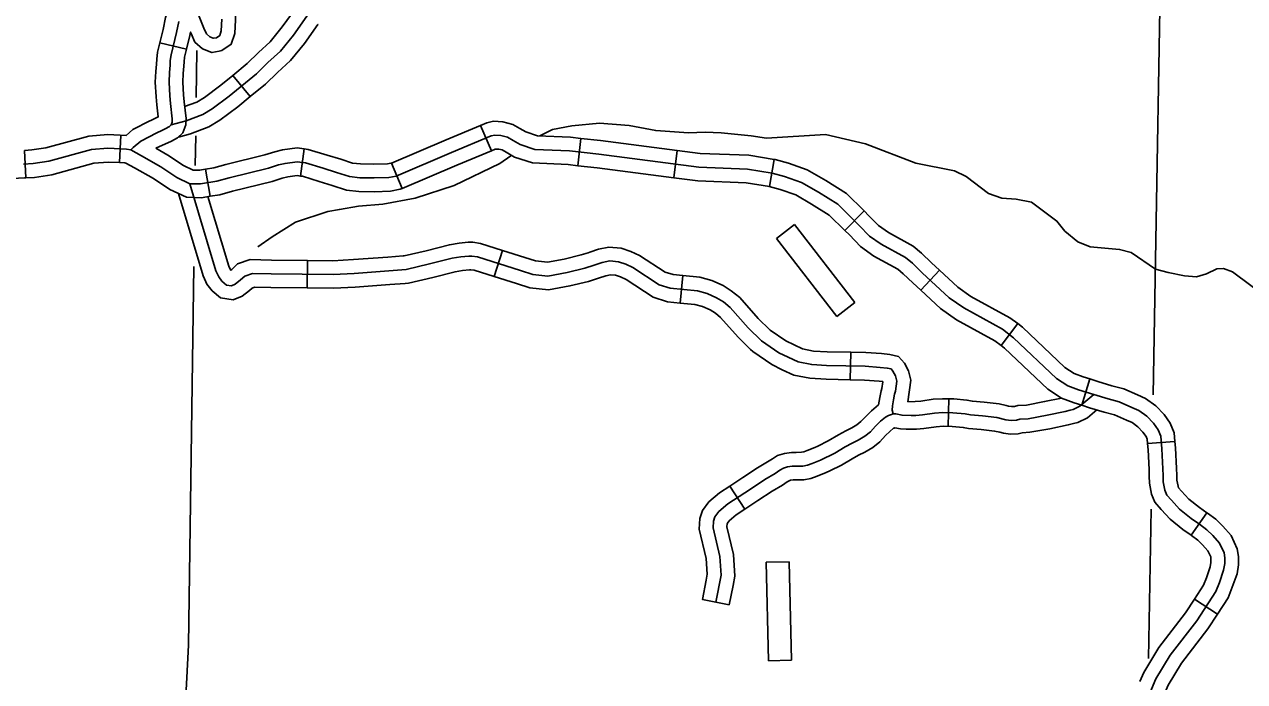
# Model space of a CAD drawing. Extents: x 0 to 3171, y 0 to 2059.
# Drawn here: x 1571.5 to 1682.3, y 941.8 to 1001.5 of the extents above; entities that cross this region are included whole.
import ezdxf

# ---------------------------------------------------------------- set-up
doc = ezdxf.new("R2010")
doc.units = 0
for name, color, linetype in [('Level 32', 7, 'Continuous'), ('Level 35', 7, 'Continuous'), ('Level 45', 7, 'Continuous'), ('Level 5', 7, 'Continuous'), ('Level 57', 7, 'Continuous')]:
    doc.layers.add(name, color=color, linetype=linetype)

msp = doc.modelspace()

# ---------------------------------------------------------------- linework, layer by layer
at = {"layer": 'Level 32'}
for p, q in [((1583.78, 999.82), (1586.21, 999.24)), ((1613.88, 990.01), (1612.91, 992.32)), ((1580.12, 988.93), (1580.24, 991.43)), ((1621.73, 988.65), (1622.02, 991.14)), ((1571.62, 987.55), (1571.48, 990.04)), ((1596.55, 987.71), (1596.88, 990.19)), ((1630.44, 987.55), (1630.76, 990.03)), ((1588.36, 985.87), (1587.93, 988.34)), ((1605.79, 986.58), (1604.81, 988.88)), ((1639.15, 986.76), (1639.55, 989.22)), ((1645.97, 982.77), (1647.73, 984.55)), ((1652.87, 977.35), (1654.58, 979.17)), ((1660.18, 972.3), (1661.68, 974.3)), ((1667.49, 966.88), (1668.23, 969.27)), ((1673.46, 963.41), (1675.95, 963.6)), ((1677.43, 955.06), (1678.86, 957.11)), ((1677.73, 949.26), (1679.83, 947.9))]:
    msp.add_line(p, q, dxfattribs=at)
for points in [[(1591.56, 1008.69), (1591.44, 1007.69), (1590.95, 1004.91), (1590.79, 1003.43), (1590.69, 1002.62), (1590.66, 1001.92), (1590.6, 1000.66), (1590.26, 999.69), (1589.41, 999.11), (1589.15, 999.06)], [(1588.26, 1003.3), (1587.61, 1004.45), (1586.43, 1004.92), (1585.52, 1004.46), (1585, 1003.89), (1584.69, 1003.18), (1584.3, 1002.11), (1584.07, 1001.04), (1583.78, 999.82)], [(1589.41, 1001.98), (1589.36, 1000.91), (1589.21, 1000.49), (1588.91, 1000.28), (1588.63, 1000.23), (1588.31, 1000.36), (1588, 1000.64), (1587.77, 1001.16), (1587.1, 1002.81)], [(1585.5, 1001.77), (1585.29, 1000.76), (1584.8, 998.74), (1584.73, 998.22), (1584.71, 997.78), (1584.65, 997.13), (1584.61, 996.24), (1584.67, 994.99), (1584.74, 994.32), (1584.91, 992.9), (1584.9, 992.61), (1584.81, 992.36), (1584.64, 992.22), (1584.26, 992), (1583.96, 991.86), (1583.51, 991.65), (1582.04, 990.89), (1581.37, 990.31), (1581.13, 990.08)], [(1589.15, 999.06), (1588.51, 998.93), (1587.64, 999.28), (1586.97, 999.89), (1586.62, 1000.66), (1586.57, 1000.79), (1586.51, 1000.49), (1586.21, 999.24)], [(1583.78, 999.82), (1583.57, 998.97), (1583.49, 998.34), (1583.46, 997.87), (1583.4, 997.21), (1583.36, 996.24), (1583.43, 994.9), (1583.5, 994.18), (1583.63, 993.08), (1583.44, 993), (1582.96, 992.77), (1582.86, 992.73)], [(1586.21, 999.24), (1586.03, 998.51), (1585.98, 998.1), (1585.96, 997.69), (1585.9, 997.04), (1585.86, 996.25), (1585.92, 995.08), (1585.98, 994.45), (1586.17, 992.95), (1586.14, 992.37), (1585.88, 991.63), (1585.37, 991.19), (1584.83, 990.88), (1583.41, 990.25)], [(1582.86, 992.73), (1581.33, 991.93), (1580.72, 991.41)], [(1604.81, 988.88), (1609.78, 991), (1612.91, 992.32)], [(1612.91, 992.32), (1613.48, 992.55), (1614.09, 992.69), (1614.93, 992.65), (1615.84, 992.41), (1616.48, 992.03), (1617.01, 991.73), (1618.07, 991.38), (1621.07, 991.25), (1622.02, 991.14)], [(1571.48, 990.04), (1572.14, 990.08), (1573.43, 990.28), (1577.34, 991.35), (1579.05, 991.49), (1580.72, 991.41)], [(1605.25, 987.71), (1610.27, 989.85), (1613.85, 991.36), (1614.2, 991.43), (1614.74, 991.41), (1615.35, 991.25), (1615.85, 990.95), (1616.5, 990.58), (1617.84, 990.14), (1620.97, 990), (1623.63, 989.69), (1632.73, 988.52), (1637.14, 988.35), (1639.38, 987.98), (1640.5, 987.68), (1642.05, 987.13), (1643.6, 986.25), (1645.34, 985.16), (1647.28, 983.23), (1648.21, 982.26), (1649.27, 981.51), (1651.49, 980.3), (1652.11, 979.78), (1653, 978.93), (1655.46, 976.63), (1656.77, 975.72), (1660.28, 973.79), (1661.3, 973.02), (1665.19, 969.32), (1666.23, 968.64), (1667.2, 968.27), (1668.58, 967.85), (1669.88, 967.45), (1670.89, 967.18), (1672.04, 966.67), (1672.67, 966.39), (1673.41, 965.89), (1674.01, 965.24), (1674.43, 964.66), (1674.66, 964.08), (1674.75, 962.93), (1674.85, 961.09), (1674.87, 960.49), (1674.89, 959.93), (1675.03, 959.16), (1675.22, 958.72), (1675.63, 958.24), (1676.37, 957.45), (1677.42, 956.59), (1678.18, 956.06), (1678.85, 955.57), (1679.39, 955.04), (1679.99, 954.34), (1680.41, 953.46), (1680.47, 953.02), (1680.47, 952.49), (1680.37, 951.88), (1679.99, 950.77), (1679.66, 949.95), (1677.93, 947.28), (1675.52, 944.16), (1674.23, 942.01), (1673.13, 939.41)], [(1622.02, 991.14), (1623.78, 990.93), (1630.76, 990.03)], [(1571.41, 988.79), (1572.27, 988.84), (1573.69, 989.06), (1577.56, 990.12), (1579.07, 990.24), (1580.76, 990.15), (1581.13, 990.08), (1582.1, 989.56), (1583.86, 988.55), (1585.32, 987.59), (1586.5, 987.02), (1587.46, 986.99), (1588.94, 987.24), (1590.08, 987.55), (1593.65, 988.43), (1594.56, 988.72), (1595.15, 988.86), (1596.26, 989.01), (1596.99, 988.91), (1598.6, 988.43), (1599.82, 988.05), (1600.99, 987.66), (1601.93, 987.56), (1603.23, 987.54), (1604.58, 987.59), (1605.25, 987.71)], [(1583.41, 990.25), (1584.51, 989.61), (1585.93, 988.68), (1586.8, 988.26), (1587.38, 988.24), (1587.93, 988.34)], [(1587.93, 988.34), (1588.67, 988.47), (1589.77, 988.76), (1593.31, 989.64), (1594.23, 989.92), (1594.92, 990.09), (1596.26, 990.27), (1596.88, 990.19)], [(1596.88, 990.19), (1597.26, 990.14), (1598.96, 989.62), (1600.2, 989.24), (1601.26, 988.89), (1602, 988.81), (1603.22, 988.79), (1604.44, 988.83), (1604.89, 988.92), (1604.81, 988.88)], [(1605.79, 986.58), (1610.75, 988.7), (1613.88, 990.01)], [(1613.88, 990.01), (1614.23, 990.16), (1614.3, 990.17), (1614.55, 990.16), (1614.86, 990.08), (1615.22, 989.87), (1615.99, 989.43), (1617.61, 988.9), (1620.87, 988.75), (1621.73, 988.65)], [(1630.76, 990.03), (1632.83, 989.76), (1637.27, 989.6), (1639.55, 989.22)], [(1571.62, 987.55), (1572.4, 987.59), (1573.96, 987.83), (1577.77, 988.88), (1579.09, 988.98), (1580.12, 988.93)], [(1580.12, 988.93), (1580.61, 988.91), (1580.7, 988.89), (1581.49, 988.47), (1583.2, 987.48), (1584.7, 986.5), (1586.19, 985.78), (1587.55, 985.73), (1588.36, 985.87)], [(1621.73, 988.65), (1623.48, 988.45), (1630.44, 987.55)], [(1639.55, 989.22), (1639.65, 989.21), (1640.87, 988.88), (1642.57, 988.27), (1644.24, 987.32), (1646.12, 986.14), (1647.73, 984.55)], [(1562.83, 987.08), (1571.48, 987.54), (1571.62, 987.55)], [(1588.36, 985.87), (1589.21, 986.02), (1590.39, 986.33), (1593.98, 987.23), (1594.9, 987.51), (1595.39, 987.63), (1596.26, 987.75), (1596.55, 987.71)], [(1596.55, 987.71), (1596.73, 987.69), (1598.23, 987.23), (1599.44, 986.86), (1600.73, 986.43), (1601.85, 986.31), (1603.24, 986.29), (1604.71, 986.34), (1605.61, 986.51), (1605.79, 986.58)], [(1630.44, 987.55), (1632.62, 987.27), (1637.02, 987.11), (1639.15, 986.76)], [(1639.12, 986.76), (1640.12, 986.49), (1641.52, 985.99), (1642.96, 985.17), (1644.56, 984.17), (1645.97, 982.77)], [(1647.73, 984.55), (1648.17, 984.11), (1649.03, 983.21), (1649.94, 982.57), (1652.19, 981.34), (1652.94, 980.71), (1653.86, 979.84), (1654.58, 979.17)], [(1645.97, 982.77), (1646.39, 982.36), (1647.39, 981.31), (1648.61, 980.44), (1650.78, 979.26), (1651.28, 978.84), (1652.15, 978.02), (1652.87, 977.35)], [(1654.58, 979.17), (1656.25, 977.61), (1657.43, 976.78), (1660.96, 974.84), (1661.68, 974.3)], [(1652.87, 977.35), (1654.67, 975.66), (1656.11, 974.65), (1659.6, 972.74), (1660.18, 972.3)], [(1661.68, 974.3), (1662.1, 973.98), (1665.96, 970.3), (1666.8, 969.76), (1667.61, 969.45), (1668.23, 969.27)], [(1660.18, 972.3), (1660.49, 972.07), (1664.41, 968.33), (1665.66, 967.52), (1666.8, 967.09), (1667.49, 966.88)], [(1668.23, 969.27), (1668.95, 969.04), (1670.23, 968.65), (1671.3, 968.37), (1672.55, 967.82), (1673.28, 967.49), (1674.23, 966.84), (1674.98, 966.03), (1675.53, 965.26), (1675.89, 964.37), (1675.95, 963.6)], [(1667.49, 966.88), (1668.21, 966.65), (1669.54, 966.25), (1670.47, 966), (1671.54, 965.53), (1672.06, 965.3), (1672.59, 964.93), (1673.04, 964.44), (1673.33, 964.05), (1673.43, 963.79), (1673.46, 963.41)], [(1673.46, 963.41), (1673.51, 962.84), (1673.6, 961.03), (1673.62, 960.43), (1673.65, 959.79), (1673.83, 958.81), (1674.14, 958.06), (1674.7, 957.4), (1675.52, 956.53), (1676.66, 955.59), (1677.43, 955.06)], [(1675.95, 963.6), (1676, 963.01), (1676.09, 961.14), (1676.12, 960.54), (1676.14, 960.07), (1676.24, 959.52), (1676.29, 959.39), (1676.56, 959.07), (1677.23, 958.36), (1678.17, 957.59), (1678.86, 957.11)], [(1678.86, 957.11), (1678.91, 957.08), (1679.67, 956.52), (1680.3, 955.89), (1681.05, 955.03), (1681.61, 953.83), (1681.72, 953.12), (1681.72, 952.38), (1681.59, 951.57), (1681.16, 950.34), (1680.78, 949.38), (1679.83, 947.9)], [(1677.43, 955.06), (1677.46, 955.04), (1678.04, 954.62), (1678.47, 954.19), (1678.93, 953.65), (1679.2, 953.09), (1679.22, 952.92), (1679.22, 952.59), (1679.16, 952.19), (1678.82, 951.21), (1678.55, 950.53), (1677.73, 949.26)], [(1677.73, 949.26), (1676.91, 948), (1674.49, 944.87), (1673.12, 942.58), (1672.77, 941.76)], [(1679.83, 947.9), (1678.95, 946.55), (1676.56, 943.45), (1675.35, 941.44), (1675.07, 940.79)]]:
    msp.add_lwpolyline(points, dxfattribs=at)
at = {"layer": 'Level 35'}
for points in [[(1618.28, 991.37), (1619.44, 991.95), (1621.2, 992.27), (1623.7, 992.51), (1626.39, 992.31), (1628.81, 991.84), (1631.79, 991.63), (1633.31, 991.7), (1634.74, 991.63), (1637.46, 991.36), (1638.86, 991.16), (1644.21, 991.49), (1647.84, 990.65), (1652.42, 988.87), (1655.93, 988.18), (1657, 987.68), (1659.02, 986.13), (1660.23, 985.7), (1661.54, 985.61), (1662.93, 985.33), (1665.24, 983.62), (1665.96, 982.71), (1667.13, 981.74), (1668.26, 981.27), (1670.93, 981.05), (1671.97, 980.77), (1674.2, 979.26), (1675.34, 978.94), (1676.81, 978.65), (1677.91, 978.55), (1678.82, 978.83), (1679.75, 979.29), (1680.37, 979.3), (1681.17, 979.02), (1684.5, 976.51)], [(1606.96, 985.7), (1610.49, 986.84), (1614.65, 988.85), (1615.66, 989.54)], [(1606.96, 985.7), (1604.04, 985.16), (1601.82, 984.97), (1600.09, 984.68), (1599.03, 984.49), (1596.09, 983.51), (1593.98, 982.2), (1592.69, 981.29)]]:
    msp.add_lwpolyline(points, dxfattribs=at)
at = {"layer": 'Level 45'}
for p, q in [((1590.4, 996.86), (1591.99, 994.93)), ((1614.15, 978.57), (1614.9, 980.96)), ((1597.16, 977.54), (1597.18, 980.04)), ((1631.03, 976.17), (1631.28, 978.66)), ((1646.46, 969.2), (1646.51, 971.7)), ((1655.43, 967.48), (1655.36, 964.96)), ((1635.53, 959.53), (1636.89, 957.43))]:
    msp.add_line(p, q, dxfattribs=at)
for points in [[(1606.67, 1009.17), (1605.8, 1008.93), (1605.18, 1008.69), (1604.5, 1008.24), (1601.62, 1006.12), (1600.37, 1005.18), (1599.13, 1004.38), (1598.15, 1003.47), (1597.14, 1002.25), (1595.9, 1000.53), (1594.72, 999.05), (1593.59, 998.02), (1592.55, 997), (1590.08, 994.98), (1588.54, 993.82), (1587.68, 993.31), (1586.16, 992.74), (1584.81, 992.36)], [(1596.21, 1003.08), (1596.15, 1003.01), (1594.9, 1001.28), (1593.81, 999.91), (1592.74, 998.93), (1591.71, 997.94), (1590.4, 996.86)], [(1598.14, 1001.5), (1598.13, 1001.48), (1596.9, 999.77), (1595.64, 998.2), (1594.45, 997.11), (1593.38, 996.07), (1591.99, 994.93)], [(1590.4, 996.86), (1589.31, 995.96), (1587.84, 994.86), (1587.14, 994.44), (1586.03, 994.03)], [(1591.99, 994.93), (1590.86, 993.99), (1589.24, 992.78), (1588.22, 992.18), (1586.55, 991.55), (1585.46, 991.25)], [(1585.46, 986.13), (1587.7, 978.65), (1587.95, 978.1)], [(1586.5, 987.02), (1588.87, 979.09), (1589.12, 978.55), (1589.42, 978.16), (1589.83, 977.81), (1590.29, 977.74), (1590.61, 977.88), (1591.11, 978.27), (1591.5, 978.62), (1592.18, 978.87), (1593.88, 978.82), (1599.52, 978.77), (1601.43, 978.87), (1604.58, 979.09), (1606.15, 979.21)], [(1588.15, 985.84), (1590.04, 979.53), (1590.22, 979.13)], [(1605.86, 980.45), (1605.96, 980.45), (1607.96, 980.93), (1610.07, 981.47), (1610.95, 981.61), (1611.78, 981.69), (1612.21, 981.69), (1612.89, 981.59), (1614.9, 980.96)], [(1614.9, 980.96), (1616.91, 980.32), (1617.9, 980), (1618.97, 979.89), (1620.49, 980.17), (1622.03, 980.54), (1622.66, 980.74)], [(1622.66, 980.74), (1622.82, 980.79), (1623.62, 981.06), (1624.56, 981.26), (1625.68, 981.16), (1626.55, 980.86), (1627.34, 980.48), (1629.66, 978.98), (1630.38, 978.75), (1631.28, 978.66)], [(1590.19, 979.21), (1590.22, 979.16), (1590.3, 979.22), (1590.84, 979.72), (1591.99, 980.13), (1593.91, 980.07), (1597.18, 980.04)], [(1597.18, 980.04), (1599.49, 980.02), (1601.36, 980.12), (1604.48, 980.34), (1605.86, 980.45)], [(1606.15, 979.21), (1608.26, 979.72), (1610.32, 980.24), (1611.11, 980.37), (1611.85, 980.44), (1612.12, 980.44), (1612.61, 980.37), (1616.53, 979.13), (1617.64, 978.77), (1619.01, 978.62), (1620.75, 978.94), (1622.37, 979.34), (1623.21, 979.61), (1623.94, 979.85), (1624.63, 980), (1625.42, 979.93), (1626.08, 979.7), (1626.73, 979.39), (1629.12, 977.84), (1630.13, 977.52), (1632.59, 977.27), (1633.47, 977.04), (1634.33, 976.65), (1634.95, 976.27), (1635.57, 975.77), (1637.2, 973.92), (1638.41, 972.73), (1639.98, 971.66), (1640.84, 971.24), (1641.75, 970.83), (1642.97, 970.57), (1644.32, 970.5), (1647.83, 970.42), (1649.2, 970.32), (1649.83, 970.26), (1650.18, 970.18), (1650.35, 969.99), (1650.57, 969.56), (1650.69, 969.08), (1650.57, 968.15), (1650.5, 967.9), (1650.4, 967.38), (1650.3, 966.82), (1650.28, 966.43), (1650.37, 966.1)], [(1606.05, 977.95), (1606.35, 977.97), (1608.56, 978.5), (1610.58, 979.02), (1611.27, 979.13), (1611.91, 979.19), (1612.02, 979.19), (1612.32, 979.15), (1614.15, 978.57)], [(1614.15, 978.57), (1616.15, 977.94), (1617.37, 977.54), (1619.06, 977.36), (1621.01, 977.72), (1622.71, 978.13), (1623.43, 978.37)], [(1623.43, 978.37), (1623.6, 978.42), (1624.27, 978.64), (1624.71, 978.74), (1625.16, 978.69), (1625.61, 978.55), (1626.11, 978.3), (1628.58, 976.7), (1629.88, 976.29), (1631.03, 976.17)], [(1631.28, 978.66), (1632.81, 978.51), (1633.89, 978.22), (1634.92, 977.75), (1635.66, 977.29), (1636.43, 976.68), (1638.1, 974.78), (1639.16, 973.75)], [(1587.95, 978.1), (1588.04, 977.89), (1588.52, 977.29), (1589.28, 976.63), (1590.45, 976.45), (1591.26, 976.79), (1591.92, 977.32), (1592.15, 977.53), (1592.38, 977.61), (1593.86, 977.57), (1597.16, 977.54)], [(1597.16, 977.54), (1599.55, 977.52), (1601.51, 977.62), (1604.67, 977.85), (1606.05, 977.95)], [(1631.03, 976.17), (1632.37, 976.04), (1633.05, 975.86), (1633.74, 975.54), (1634.23, 975.24), (1634.7, 974.87), (1636.29, 973.06), (1637.41, 971.96)], [(1639.16, 973.75), (1639.21, 973.7), (1640.61, 972.75), (1641.37, 972.37), (1642.14, 972.02), (1643.13, 971.81), (1644.37, 971.74), (1646.51, 971.7)], [(1637.41, 971.96), (1637.62, 971.76), (1639.35, 970.58), (1640.3, 970.11), (1641.35, 969.63), (1642.81, 969.33), (1644.27, 969.25), (1646.46, 969.2)], [(1646.51, 971.7), (1647.89, 971.67), (1649.31, 971.57), (1650.05, 971.5), (1650.86, 971.3), (1651.39, 970.71), (1651.75, 970.01), (1651.96, 969.16), (1651.71, 967.19)], [(1646.46, 969.2), (1647.77, 969.17), (1649.1, 969.08), (1649.41, 969.05), (1649.42, 969.01), (1649.34, 968.41), (1649.28, 968.2), (1649.17, 967.6), (1649.05, 966.91)], [(1668.58, 967.85), (1667.32, 966.8), (1666.7, 966.49), (1666.45, 966.43), (1666, 966.32), (1664.35, 965.98), (1662.62, 965.66), (1661.88, 965.61), (1661.56, 965.54), (1661.07, 965.51), (1660.61, 965.57), (1659.79, 965.77), (1658.49, 965.92), (1657.4, 966.01), (1656.9, 966.11), (1655.8, 966.2), (1654.89, 966.22), (1654.12, 966.17), (1653.02, 966), (1652.43, 965.96), (1652, 965.95), (1651.18, 965.98), (1650.6, 966.09), (1650.37, 966.1), (1650.22, 966.05), (1649.93, 965.96), (1649.68, 965.81), (1649.23, 965.44), (1648.77, 964.99), (1648.3, 964.48), (1647.8, 964.07), (1647.2, 963.72), (1646.64, 963.45), (1646.01, 963.1), (1645.07, 962.54), (1643.77, 961.9), (1643.02, 961.59), (1642.58, 961.43), (1642.15, 961.36), (1641.61, 961.35), (1641.21, 961.34), (1640.77, 961.29), (1640.4, 961.16), (1640.08, 960.97), (1639.64, 960.67), (1638.72, 960.12), (1637.4, 959.25), (1635.36, 957.92), (1634.55, 957.23), (1634.18, 956.74), (1634.05, 956.35), (1634.01, 955.73), (1634.64, 953.13), (1634.74, 951.44), (1634.26, 948.99)], [(1660.63, 966.85), (1660, 967), (1658.62, 967.16), (1657.57, 967.25), (1657.07, 967.35), (1655.87, 967.45), (1654.86, 967.47), (1653.99, 967.42), (1652.89, 967.25), (1652.37, 967.21), (1651.71, 967.19)], [(1665.65, 967.53), (1664.11, 967.21), (1662.46, 966.9), (1661.7, 966.85), (1661.39, 966.78), (1661.12, 966.76), (1660.84, 966.8), (1660.63, 966.85)], [(1649.05, 966.91), (1648.4, 966.37), (1647.87, 965.87), (1647.44, 965.39), (1647.08, 965.1), (1646.6, 964.82), (1646.07, 964.56), (1645.39, 964.19), (1644.47, 963.64), (1643.52, 963.17)], [(1668.86, 966.46), (1668, 965.75), (1667.13, 965.31), (1666.74, 965.21), (1666.27, 965.1), (1664.59, 964.75), (1662.77, 964.42), (1662.07, 964.37), (1661.72, 964.29), (1661.02, 964.26), (1660.38, 964.34), (1660.05, 964.42)], [(1651.56, 964.72), (1651.04, 964.73), (1650.51, 964.83), (1650.45, 964.81), (1650.41, 964.79), (1650.06, 964.5), (1649.66, 964.12), (1649.16, 963.57), (1648.51, 963.04), (1647.79, 962.62), (1647.22, 962.34), (1646.63, 962.02), (1645.67, 961.44), (1644.62, 960.93)], [(1660.05, 964.42), (1659.57, 964.53), (1658.36, 964.67), (1657.22, 964.77), (1656.73, 964.87), (1655.73, 964.95), (1654.91, 964.97), (1654.26, 964.93), (1653.16, 964.76), (1652.49, 964.72), (1652, 964.7), (1651.56, 964.72)], [(1643.52, 963.17), (1643.25, 963.04), (1642.57, 962.76), (1642.26, 962.65), (1642.03, 962.61), (1641.57, 962.6), (1641.13, 962.58), (1640.5, 962.51), (1639.87, 962.3), (1639.4, 962.02), (1638.97, 961.73), (1638.06, 961.18), (1636.72, 960.3), (1635.53, 959.53)], [(1644.62, 960.93), (1644.28, 960.76), (1643.47, 960.43), (1642.9, 960.22), (1642.27, 960.11), (1641.64, 960.1), (1641.3, 960.09), (1641.04, 960.06), (1640.93, 960.02), (1640.75, 959.91), (1640.31, 959.62), (1639.39, 959.06), (1638.09, 958.21), (1636.89, 957.43)], [(1635.53, 959.53), (1634.61, 958.93), (1633.63, 958.1), (1633.05, 957.32), (1632.82, 956.58), (1632.75, 955.62), (1633.4, 952.95), (1633.48, 951.52), (1633.38, 950.99)], [(1636.89, 957.43), (1636.1, 956.92), (1635.46, 956.37), (1635.31, 956.17), (1635.29, 956.12), (1635.27, 955.83), (1635.88, 953.32), (1636, 951.35), (1635.84, 950.51)], [(1633.38, 950.99), (1633.04, 949.23), (1635.49, 948.75)], [(1635.84, 950.51), (1635.49, 948.75)]]:
    msp.add_lwpolyline(points, dxfattribs=at)
at = {"layer": 'Level 5'}
for points in [[(1674.86, 1018.69), (1673.97, 967.83)], [(1587.09, 994.85), (1587.15, 999.12)], [(1587, 988.67), (1587.04, 991.36)], [(1586.14, 940.38), (1586.39, 945.07), (1586.87, 979.5)], [(1673.79, 957.44), (1673.55, 943.87)]]:
    msp.add_lwpolyline(points, dxfattribs=at)
at = {"layer": 'Level 57'}
for p, q in [((1641.42, 983.31), (1639.77, 982.03)), ((1646.89, 976.21), (1641.42, 983.31)), ((1639.77, 982.03), (1645.24, 974.94)), ((1645.24, 974.94), (1646.89, 976.21)), ((1640.92, 952.66), (1638.83, 952.61)), ((1638.83, 952.61), (1639.06, 943.65)), ((1641.14, 943.71), (1640.92, 952.66)), ((1639.06, 943.65), (1641.14, 943.71))]:
    msp.add_line(p, q, dxfattribs=at)

doc.saveas('drawing.dxf')
